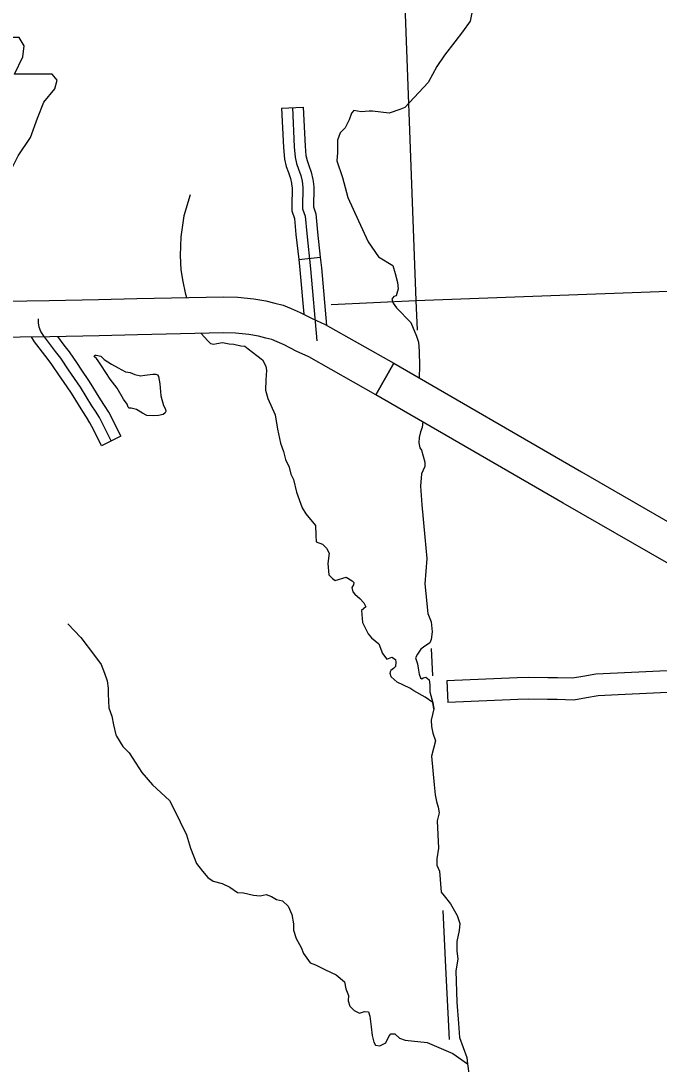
# Model space of a CAD drawing. Extents: x -5566 to 1759129, y -3726 to 731467.
# Drawn here: x -4512.8 to -4479.3, y 243.7 to 298.6 of the extents above; entities that cross this region are included whole.
import ezdxf

# ---------------------------------------------------------------- set-up
doc = ezdxf.new("R2010")
doc.units = 0
doc.layers.add('Default', color=7, linetype='Continuous')

msp = doc.modelspace()

# ---------------------------------------------------------------- linework, layer by layer
at = {"layer": 'Default'}
for p, q in [((-4499.102, 293.997), (-4497.964, 294.051)), ((-4498.206, 286.04), (-4497.074, 286.163)), ((-4507.561, 276.75), (-4508.581, 276.243))]:
    msp.add_line(p, q, dxfattribs=at)
for points in [[(-4493.546, 324.34), (-4492.047, 283.887)], [(-4488.954, 299.713), (-4489.189, 298.555), (-4489.587, 297.993), (-4490.003, 297.468), (-4490.533, 296.775), (-4490.944, 296.181), (-4491.392, 295.337), (-4492.627, 294.029), (-4492.89, 293.921), (-4493.445, 293.726), (-4494.328, 293.83), (-4494.497, 293.824), (-4494.929, 293.801), (-4495.3, 293.859), (-4495.432, 293.725), (-4495.549, 293.385), (-4495.761, 292.958), (-4496.024, 292.69), (-4496.162, 292.303), (-4496.161, 291.656), (-4496.199, 291.22), (-4495.909, 290.339), (-4495.613, 289.298), (-4495.059, 288.068), (-4494.548, 286.958), (-4494.011, 286.17), (-4493.26, 285.723), (-4493.126, 285.292), (-4493.018, 284.821), (-4492.978, 284.498), (-4493.072, 284.134), (-4493.2, 284.092), (-4493.312, 283.949), (-4493.231, 283.735), (-4493.057, 283.49), (-4492.313, 282.724), (-4492.017, 282), (-4491.914, 281.684), (-4491.874, 281.225), (-4491.85, 280.437), (-4491.879, 279.831)], [(-4499.102, 293.997), (-4499.003, 291.919), (-4498.956, 291.317), (-4498.858, 290.921), (-4498.747, 290.6), (-4498.639, 290.297), (-4498.582, 290.053), (-4498.578, 290.014)], [(-4498.533, 294.024), (-4498.435, 291.955), (-4498.392, 291.408), (-4498.312, 291.083), (-4498.21, 290.789), (-4498.092, 290.458), (-4498.02, 290.148), (-4497.985, 289.822), (-4497.981, 289.509), (-4497.997, 289.105), (-4497.997, 288.701), (-4497.861, 288.321), (-4497.782, 287.41), (-4497.58, 285.549), (-4497.243, 281.766)], [(-4497.964, 294.051), (-4497.866, 291.99), (-4497.828, 291.498), (-4497.765, 291.245), (-4497.673, 290.978), (-4497.544, 290.619), (-4497.457, 290.243), (-4497.445, 290.135)], [(-4497.445, 290.135), (-4497.416, 289.855), (-4497.412, 289.502), (-4497.427, 289.093), (-4497.428, 288.8), (-4497.3, 288.444), (-4497.215, 287.465), (-4497.074, 286.163)], [(-4498.578, 290.014), (-4498.554, 289.788), (-4498.551, 289.517), (-4498.566, 289.116), (-4498.567, 288.602), (-4498.422, 288.199), (-4498.349, 287.354), (-4498.206, 286.04)], [(-4503.915, 289.44), (-4504.24, 288.338), (-4504.404, 287.22), (-4504.444, 286.243), (-4504.402, 285.497), (-4504.304, 284.884), (-4504.168, 284.286), (-4504.106, 284.035)], [(-4498.206, 286.04), (-4498.147, 285.493), (-4497.939, 283.163)], [(-4497.074, 286.163), (-4497.013, 285.605), (-4496.743, 282.574)], [(-4496.493, 283.663), (-4492.047, 283.887), (-4472.622, 284.605)], [(-4538.619, 283.318), (-4536.289, 283.389), (-4532.007, 283.46), (-4516.043, 283.809), (-4511.332, 283.875), (-4508.74, 283.93), (-4506.718, 283.981), (-4502.156, 284.075), (-4501.411, 284.061), (-4500.558, 283.973), (-4499.927, 283.862), (-4499.457, 283.748), (-4499.029, 283.633), (-4498.597, 283.467), (-4498.134, 283.253), (-4497.502, 282.93), (-4496.811, 282.612), (-4493.211, 280.583)], [(-4492.047, 283.887), (-4491.978, 282.328)], [(-4493.211, 280.583), (-4494.144, 278.929), (-4497.676, 280.92), (-4498.331, 281.222), (-4498.964, 281.545), (-4499.336, 281.717), (-4499.618, 281.825), (-4499.929, 281.909), (-4500.315, 282.003), (-4500.819, 282.091), (-4501.527, 282.164), (-4502.155, 282.177), (-4506.674, 282.083), (-4508.696, 282.032), (-4511.299, 281.976), (-4516.009, 281.911), (-4531.971, 281.562), (-4536.245, 281.491), (-4538.561, 281.421), (-4538.619, 283.318)], [(-4508.071, 276.497), (-4508.476, 277.313), (-4508.684, 277.728), (-4508.89, 278.061), (-4509.083, 278.352), (-4509.677, 279.318), (-4510.312, 280.24), (-4510.721, 280.843), (-4510.985, 281.193), (-4511.632, 282.039), (-4511.765, 282.25), (-4511.849, 282.483), (-4511.885, 282.701), (-4511.885, 282.925)], [(-4510.577, 279.621), (-4510.782, 279.919), (-4511.184, 280.511), (-4511.439, 280.848), (-4512.1, 281.714), (-4512.257, 281.963)], [(-4509.638, 280.266), (-4509.841, 280.561), (-4510.258, 281.175), (-4510.532, 281.537), (-4510.874, 281.985)], [(-4503.33, 282.152), (-4502.991, 281.76), (-4502.841, 281.621), (-4502.666, 281.579), (-4502.507, 281.618), (-4502.205, 281.667), (-4501.854, 281.611), (-4501.618, 281.589), (-4501.24, 281.491), (-4501.044, 281.472), (-4500.865, 281.342), (-4500.412, 280.992), (-4500.115, 280.759), (-4499.929, 280.438), (-4499.897, 280.203), (-4499.932, 279.706), (-4499.943, 279.165), (-4499.821, 278.727), (-4499.448, 277.872), (-4499.322, 277.114), (-4499.166, 276.38), (-4498.998, 275.937), (-4498.907, 275.521), (-4498.71, 275.116), (-4498.624, 274.753), (-4498.482, 274.477), (-4498.313, 273.812), (-4498.029, 272.99), (-4497.827, 272.664), (-4497.322, 272.057), (-4497.31, 271.541), (-4497.288, 271.204), (-4496.951, 271.069), (-4496.738, 270.856), (-4496.603, 270.597), (-4496.67, 270.058), (-4496.617, 269.47), (-4496.435, 269.272), (-4496.289, 269.171), (-4495.716, 269.339), (-4495.393, 269.144), (-4495.301, 269.052), (-4495.322, 268.93), (-4495.413, 268.797), (-4495.362, 268.573), (-4495.26, 268.44), (-4494.997, 268.216), (-4494.773, 267.992), (-4494.683, 267.778), (-4494.908, 267.587), (-4494.851, 266.958), (-4494.546, 266.36), (-4494.382, 266.145), (-4493.987, 265.837), (-4493.792, 265.322), (-4493.567, 265.033), (-4493.302, 265.13), (-4493.122, 265.017), (-4493.089, 264.871), (-4493.122, 264.647), (-4493.223, 264.534), (-4493.358, 264.433)], [(-4506.422, 277.953), (-4506.74, 278.151), (-4507.014, 278.217), (-4507.069, 278.217), (-4507.124, 278.228), (-4507.167, 278.272), (-4507.222, 278.425), (-4507.42, 278.688), (-4507.759, 279.27), (-4508.121, 279.741), (-4508.352, 280.103), (-4508.571, 280.454), (-4508.746, 280.706), (-4508.845, 280.838), (-4508.933, 280.904), (-4508.955, 280.937), (-4508.933, 281.002), (-4508.856, 281.002), (-4508.615, 280.959), (-4508.439, 280.783), (-4508.055, 280.531), (-4507.705, 280.344), (-4507.321, 280.136), (-4507.069, 280.103)], [(-4507.561, 276.75), (-4507.967, 277.567), (-4508.186, 278.006), (-4508.411, 278.368), (-4508.602, 278.658), (-4509.2, 279.629), (-4509.638, 280.266)], [(-4494.144, 278.929), (-4493.211, 280.583), (-4483.34, 274.875), (-4477.782, 271.676), (-4476.612, 270.994), (-4475.698, 270.468), (-4474.009, 269.528), (-4473.203, 269.087), (-4472.738, 268.742), (-4472.428, 268.505), (-4472.055, 268.145), (-4471.737, 267.781), (-4471.471, 267.459), (-4471.225, 267.131), (-4471.068, 266.89), (-4470.879, 266.579), (-4470.815, 266.422), (-4470.638, 266.114), (-4470.459, 265.699)], [(-4507.069, 280.103), (-4506.817, 279.993), (-4506.532, 279.928), (-4506.29, 279.961), (-4505.874, 280.004), (-4505.72, 280.004), (-4505.622, 279.972), (-4505.578, 279.884), (-4505.512, 279.5), (-4505.457, 278.875), (-4505.315, 278.359), (-4505.205, 278.173), (-4505.194, 278.041), (-4505.227, 277.975), (-4505.326, 277.888), (-4505.578, 277.833), (-4505.852, 277.811), (-4506.192, 277.844), (-4506.422, 277.953)], [(-4508.581, 276.243), (-4508.986, 277.059), (-4509.181, 277.449), (-4509.37, 277.753), (-4509.563, 278.046), (-4510.155, 279.007), (-4510.577, 279.621)], [(-4472.233, 265.028), (-4472.339, 265.263), (-4472.526, 265.588), (-4472.581, 265.723), (-4472.675, 265.879), (-4472.782, 266.043), (-4472.962, 266.284), (-4473.183, 266.55), (-4473.432, 266.835), (-4473.668, 267.063), (-4473.88, 267.225), (-4474.23, 267.485), (-4474.926, 267.866), (-4476.633, 268.816), (-4477.564, 269.351), (-4478.734, 270.033), (-4484.29, 273.232), (-4494.144, 278.929)], [(-4491.677, 277.525), (-4491.711, 277.211), (-4491.793, 276.977), (-4491.867, 276.678), (-4491.894, 276.402), (-4491.84, 276.133), (-4491.742, 276.007), (-4491.578, 275.385), (-4491.578, 275.15), (-4491.752, 274.763), (-4491.793, 274.12), (-4491.731, 273.144), (-4491.568, 271.44), (-4491.476, 270.318), (-4491.571, 268.987)], [(-4491.571, 268.987), (-4491.408, 267.423), (-4491.236, 266.984), (-4491.18, 266.467), (-4491.236, 266.063), (-4491.315, 265.891), (-4491.644, 265.655), (-4491.786, 265.557), (-4491.966, 265.288)], [(-4510.346, 266.889), (-4509.654, 266.161), (-4508.951, 265.229), (-4508.584, 264.752), (-4508.408, 264.296), (-4508.273, 263.899), (-4508.23, 263.504), (-4508.229, 263.199), (-4508.209, 262.819), (-4508.183, 262.469), (-4508.038, 262.027), (-4507.938, 261.574), (-4507.828, 261.061), (-4507.794, 260.987), (-4507.46, 260.432), (-4507.116, 260.106), (-4506.769, 259.567), (-4506.446, 259.065), (-4505.895, 258.423), (-4504.993, 257.607), (-4504.765, 257.169), (-4504.1, 255.8), (-4503.889, 255.101), (-4503.573, 254.294), (-4503.27, 253.89), (-4502.987, 253.561), (-4502.711, 253.37), (-4502.224, 253.234), (-4501.819, 253.042), (-4501.425, 252.772), (-4501.104, 252.743), (-4500.588, 252.625), (-4500.229, 252.59), (-4499.913, 252.659), (-4499.634, 252.552), (-4499.375, 252.405), (-4499.059, 252.322), (-4498.763, 252.047), (-4498.573, 251.607), (-4498.479, 251.124), (-4498.484, 250.788), (-4498.347, 250.345), (-4498.079, 249.878), (-4497.956, 249.557), (-4497.603, 249.064), (-4497.324, 248.956), (-4496.794, 248.709), (-4496.24, 248.44), (-4495.794, 248.066), (-4495.73, 247.711), (-4495.582, 247.36), (-4495.598, 247.069), (-4495.514, 246.784), (-4495.29, 246.559), (-4495.009, 246.429), (-4494.747, 246.511), (-4494.541, 246.491), (-4494.469, 246.273), (-4494.386, 245.706), (-4494.339, 245.243), (-4494.252, 244.904), (-4494.168, 244.748), (-4493.946, 244.714), (-4493.619, 244.86), (-4493.462, 245.204), (-4493.363, 245.346), (-4493.157, 245.334), (-4492.902, 245.118), (-4492.615, 245.003), (-4491.458, 244.874), (-4490.109, 244.304), (-4489.33, 243.765)], [(-4491.234, 265.592), (-4491.17, 264.156)], [(-4491.966, 265.288), (-4492.056, 265.097), (-4491.955, 264.793), (-4491.915, 264.554), (-4491.874, 264.248), (-4491.803, 264.044), (-4491.731, 264.003), (-4491.66, 264.054), (-4491.517, 264.084), (-4491.344, 263.952), (-4491.303, 263.686), (-4491.303, 263.319), (-4491.211, 262.931), (-4491.153, 262.751), (-4491.093, 262.418), (-4491.153, 262.751), (-4491.551, 263.041), (-4492.154, 263.363), (-4492.367, 263.512), (-4492.687, 263.663), (-4493.022, 263.829), (-4493.348, 264.095), (-4493.403, 264.276), (-4493.358, 264.433)], [(-4472.133, 264.637), (-4473.255, 264.672), (-4481.447, 264.286), (-4482.582, 264.244), (-4483.267, 264.115), (-4483.816, 264.024), (-4484.6, 264.043), (-4485.108, 264.043), (-4486.112, 264.063), (-4486.717, 264.042), (-4490.419, 263.887), (-4490.372, 262.749)], [(-4472.018, 263.493), (-4473.246, 263.532), (-4481.399, 263.148), (-4482.455, 263.109), (-4483.068, 262.994), (-4483.735, 262.882), (-4484.614, 262.904), (-4485.12, 262.904), (-4486.104, 262.924), (-4486.674, 262.904), (-4490.372, 262.749)], [(-4491.093, 262.418), (-4491.236, 261.817), (-4491.225, 261.496), (-4491.146, 261.148), (-4491.012, 260.733), (-4491.225, 259.934), (-4491.09, 258.43), (-4491.023, 257.891), (-4490.952, 257.552), (-4490.868, 257.243), (-4490.821, 256.959), (-4490.922, 256.539), (-4490.862, 255.101), (-4490.939, 254.54), (-4490.937, 254.204), (-4490.806, 253.891), (-4490.706, 252.788)], [(-4490.706, 252.788), (-4490.559, 252.582), (-4490.225, 252.178), (-4489.865, 251.549), (-4489.738, 251.143), (-4489.771, 250.768), (-4489.893, 250.189), (-4489.89, 249.694), (-4489.837, 249.269), (-4489.934, 248.654), (-4489.886, 246.994), (-4489.805, 245.885), (-4489.75, 245.14), (-4489.359, 244.086)], [(-4490.622, 251.828), (-4490.489, 248.85), (-4490.301, 245.044)], [(-4489.359, 244.086), (-4489.33, 243.765), (-4489.264, 243.247), (-4489.174, 242.245), (-4489.15, 241.346), (-4489.108, 240.112), (-4489.045, 238.911), (-4488.974, 238.426), (-4488.708, 237.845), (-4488.394, 237.518), (-4487.843, 237.165), (-4487.299, 236.941), (-4486.99, 236.81)]]:
    msp.add_lwpolyline(points, dxfattribs=at)
msp.add_lwpolyline([(-4524.457, 297.708), (-4523.879, 293.854), (-4524.136, 288.008), (-4523.622, 287.687), (-4522.659, 287.687), (-4522.659, 285.631), (-4514.565, 285.631), (-4514.179, 286.466), (-4514.308, 287.815), (-4514.115, 289.357), (-4513.408, 290.577), (-4512.959, 291.477), (-4512.316, 292.44), (-4511.931, 293.468), (-4511.61, 294.303), (-4511.031, 295.01), (-4510.903, 295.459), (-4511.16, 295.781), (-4513.151, 295.781), (-4512.702, 296.68), (-4512.637, 297.258), (-4512.904, 297.702)], close=True, dxfattribs=at)

doc.saveas('drawing.dxf')
